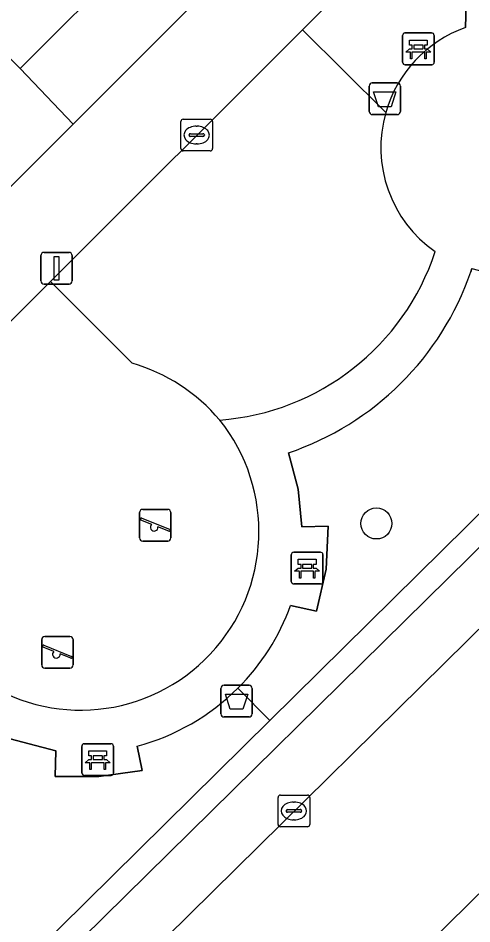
# Model space of a CAD drawing. Extents: x 160102 to 160934, y 382045 to 382923.
# Drawn here: x 160611.48 to 160625.81, y 382636.26 to 382664.84 of the extents above; entities that cross this region are included whole.
import ezdxf

# ---------------------------------------------------------------- set-up
doc = ezdxf.new("R2010")
doc.units = 0
for name, color, linetype in [('IMGEO_Afvalbak', 7, 'Continuous'), ('IMGEO_Bank', 7, 'Continuous'), ('IMGEO_Boom', 7, 'Continuous'), ('IMGEO_Erf', 7, 'Continuous'), ('IMGEO_Groenvoorziening', 7, 'Continuous'), ('IMGEO_Kolk', 7, 'Continuous'), ('IMGEO_Lichtmast', 7, 'Continuous'), ('IMGEO_Pand', 7, 'Continuous'), ('IMGEO_Parkeervlak_open', 7, 'Continuous'), ('IMGEO_Rijbaan_lokaal_open', 7, 'Continuous'), ('IMGEO_Speelvoorziening', 7, 'Continuous'), ('IMGEO_Terreindeel_zand', 7, 'Continuous'), ('IMGEO_Voetpad_open', 7, 'Continuous')]:
    doc.layers.add(name, color=color, linetype=linetype)

msp = doc.modelspace()

# ---------------------------------------------------------------- linework, layer by layer
at = {"layer": 'IMGEO_Afvalbak'}
for p, q in [((160622.562, 382661.893), (160622.562, 382662.693)), ((160622.562, 382662.693), (160622.562, 382661.893)), ((160622.662, 382662.793), (160623.452, 382662.793)), ((160623.452, 382662.793), (160622.662, 382662.793)), ((160623.552, 382662.693), (160623.552, 382661.893)), ((160623.552, 382661.893), (160623.552, 382662.693)), ((160623.452, 382661.793), (160622.662, 382661.793)), ((160622.662, 382661.793), (160623.452, 382661.793)), ((160617.882, 382642.892), (160617.882, 382643.692)), ((160617.882, 382643.692), (160617.882, 382642.892)), ((160617.982, 382643.792), (160618.772, 382643.792)), ((160618.772, 382643.792), (160617.982, 382643.792)), ((160618.872, 382643.692), (160618.872, 382642.892)), ((160618.872, 382642.892), (160618.872, 382643.692)), ((160618.772, 382642.792), (160617.982, 382642.792)), ((160617.982, 382642.792), (160618.772, 382642.792))]:
    msp.add_line(p, q, dxfattribs=at)
for points in [[(160622.705, 382662.507), (160623.409, 382662.507), (160623.26, 382662.037), (160622.854, 382662.037), (160622.705, 382662.507)], [(160618.025, 382643.506), (160618.729, 382643.506), (160618.58, 382643.036), (160618.174, 382643.036), (160618.025, 382643.506)]]:
    msp.add_lwpolyline(points, dxfattribs=at)
for centre, start, end in [((160622.662, 382662.693), 90, 180), ((160622.662, 382662.693), 90, 180), ((160623.452, 382662.693), 0, 90), ((160623.452, 382662.693), 360, 90), ((160622.662, 382661.893), 180, 270), ((160622.662, 382661.893), 180, 270), ((160623.452, 382661.893), 270, 0), ((160623.452, 382661.893), 270, 0), ((160617.982, 382643.692), 90, 180), ((160617.982, 382643.692), 90, 180), ((160618.772, 382643.692), 0, 90), ((160618.772, 382643.692), 360, 90), ((160617.982, 382642.892), 180, 270), ((160617.982, 382642.892), 180, 270), ((160618.772, 382642.892), 270, 0), ((160618.772, 382642.892), 270, 0)]:
    msp.add_arc(centre, 0.1, start, end, dxfattribs=at)
at = {"layer": 'IMGEO_Bank'}
for p, q in [((160623.618, 382663.442), (160623.618, 382664.283)), ((160623.618, 382664.283), (160623.618, 382663.442)), ((160623.693, 382664.367), (160624.534, 382664.367)), ((160624.534, 382664.367), (160623.693, 382664.367)), ((160624.618, 382664.292), (160624.618, 382663.451)), ((160624.618, 382663.451), (160624.618, 382664.292)), ((160623.927, 382663.873), (160623.927, 382663.979)), ((160623.971, 382663.979), (160623.971, 382663.873)), ((160624.259, 382663.985), (160623.977, 382663.985)), ((160624.265, 382663.873), (160624.265, 382663.979)), ((160624.309, 382663.979), (160624.309, 382663.873)), ((160624.315, 382663.765), (160623.922, 382663.765)), ((160623.977, 382663.867), (160624.259, 382663.867)), ((160624.543, 382663.367), (160623.702, 382663.367)), ((160623.702, 382663.367), (160624.543, 382663.367)), ((160620.181, 382647.988), (160621.022, 382647.988)), ((160621.022, 382647.988), (160620.181, 382647.988)), ((160620.106, 382647.063), (160620.106, 382647.904)), ((160620.106, 382647.904), (160620.106, 382647.063)), ((160621.106, 382647.913), (160621.106, 382647.072)), ((160621.106, 382647.072), (160621.106, 382647.913)), ((160620.803, 382647.386), (160620.41, 382647.386)), ((160620.415, 382647.494), (160620.415, 382647.6)), ((160620.459, 382647.6), (160620.459, 382647.494)), ((160620.747, 382647.606), (160620.465, 382647.606)), ((160620.465, 382647.488), (160620.747, 382647.488)), ((160620.753, 382647.494), (160620.753, 382647.6)), ((160620.797, 382647.6), (160620.797, 382647.494)), ((160621.031, 382646.988), (160620.19, 382646.988)), ((160620.19, 382646.988), (160621.031, 382646.988)), ((160613.492, 382641.023), (160613.492, 382641.864)), ((160613.492, 382641.864), (160613.492, 382641.023)), ((160613.567, 382641.948), (160614.408, 382641.948)), ((160614.408, 382641.948), (160613.567, 382641.948)), ((160614.492, 382641.873), (160614.492, 382641.032)), ((160614.492, 382641.032), (160614.492, 382641.873)), ((160613.801, 382641.454), (160613.801, 382641.56)), ((160613.845, 382641.56), (160613.845, 382641.454)), ((160614.133, 382641.566), (160613.851, 382641.566)), ((160613.851, 382641.448), (160614.133, 382641.448)), ((160614.139, 382641.454), (160614.139, 382641.56)), ((160614.183, 382641.56), (160614.183, 382641.454)), ((160614.189, 382641.346), (160613.796, 382641.346)), ((160614.417, 382640.948), (160613.576, 382640.948)), ((160613.576, 382640.948), (160614.417, 382640.948))]:
    msp.add_line(p, q, dxfattribs=at)
for points in [[(160623.921, 382663.985), (160623.835, 382663.985), (160623.835, 382664.146), (160624.398, 382664.146), (160624.398, 382663.985), (160624.315, 382663.985)], [(160623.865, 382663.765), (160623.723, 382663.765), (160623.835, 382663.867), (160623.921, 382663.867)], [(160623.915, 382663.758), (160623.915, 382663.551), (160623.872, 382663.551), (160623.872, 382663.758)], [(160624.315, 382663.867), (160624.398, 382663.867), (160624.51, 382663.765), (160624.371, 382663.765)], [(160624.365, 382663.758), (160624.365, 382663.551), (160624.321, 382663.551), (160624.321, 382663.758)], [(160620.409, 382647.606), (160620.323, 382647.606), (160620.323, 382647.767), (160620.886, 382647.767), (160620.886, 382647.606), (160620.803, 382647.606)], [(160620.353, 382647.386), (160620.211, 382647.386), (160620.323, 382647.488), (160620.409, 382647.488)], [(160620.403, 382647.379), (160620.403, 382647.172), (160620.36, 382647.172), (160620.36, 382647.379)], [(160620.803, 382647.488), (160620.886, 382647.488), (160620.998, 382647.386), (160620.859, 382647.386)], [(160620.853, 382647.379), (160620.853, 382647.172), (160620.809, 382647.172), (160620.809, 382647.379)], [(160613.795, 382641.566), (160613.709, 382641.566), (160613.709, 382641.727), (160614.272, 382641.727), (160614.272, 382641.566), (160614.189, 382641.566)], [(160613.739, 382641.346), (160613.597, 382641.346), (160613.709, 382641.448), (160613.795, 382641.448)], [(160614.189, 382641.448), (160614.272, 382641.448), (160614.384, 382641.346), (160614.245, 382641.346)], [(160613.789, 382641.339), (160613.789, 382641.132), (160613.746, 382641.132), (160613.746, 382641.339)], [(160614.239, 382641.339), (160614.239, 382641.132), (160614.195, 382641.132), (160614.195, 382641.339)]]:
    msp.add_lwpolyline(points, dxfattribs=at)
for centre, radius, start, end in [((160623.696, 382664.289), 0.0779, 92.4484, 184.2845), ((160623.696, 382664.289), 0.0779, 92.4484, 184.2845), ((160624.54, 382664.289), 0.0779, 2.4484, 94.2845), ((160624.54, 382664.289), 0.0779, 2.4484, 94.2845), ((160623.92, 382663.978), 0.00671, 2.8957, 87.1043), ((160623.977, 382663.978), 0.00671, 92.8957, 177.1043), ((160624.259, 382663.978), 0.00671, 2.8957, 87.1043), ((160624.316, 382663.978), 0.00671, 92.8957, 177.1043), ((160623.865, 382663.758), 0.00671, 2.8957, 87.1043), ((160623.922, 382663.758), 0.00671, 92.8957, 177.1043), ((160623.92, 382663.874), 0.00671, 272.8957, 357.1043), ((160623.977, 382663.874), 0.00671, 182.8957, 267.1043), ((160624.259, 382663.874), 0.00671, 272.8957, 357.1043), ((160624.316, 382663.874), 0.00671, 182.8957, 267.1043), ((160624.314, 382663.758), 0.00671, 2.8957, 87.1043), ((160624.371, 382663.758), 0.00671, 92.8957, 177.1043), ((160623.696, 382663.445), 0.0779, 182.4484, 274.2845), ((160623.696, 382663.445), 0.0779, 182.4484, 274.2845), ((160624.54, 382663.445), 0.0779, 272.4484, 4.2845), ((160624.54, 382663.445), 0.0779, 272.4484, 4.2845), ((160620.184, 382647.91), 0.0779, 92.4484, 184.2845), ((160620.184, 382647.91), 0.0779, 92.4484, 184.2845), ((160621.028, 382647.91), 0.0779, 2.4484, 94.2845), ((160621.028, 382647.91), 0.0779, 2.4484, 94.2845), ((160620.353, 382647.379), 0.00671, 2.8957, 87.1043), ((160620.41, 382647.379), 0.00671, 92.8957, 177.1043), ((160620.408, 382647.599), 0.00671, 2.8957, 87.1043), ((160620.408, 382647.495), 0.00671, 272.8957, 357.1043), ((160620.465, 382647.599), 0.00671, 92.8957, 177.1043), ((160620.465, 382647.495), 0.00671, 182.8957, 267.1043), ((160620.747, 382647.599), 0.00671, 2.8957, 87.1043), ((160620.747, 382647.495), 0.00671, 272.8957, 357.1043), ((160620.804, 382647.599), 0.00671, 92.8957, 177.1043), ((160620.804, 382647.495), 0.00671, 182.8957, 267.1043), ((160620.802, 382647.379), 0.00671, 2.8957, 87.1043), ((160620.859, 382647.379), 0.00671, 92.8957, 177.1043), ((160620.184, 382647.066), 0.0779, 182.4484, 274.2845), ((160620.184, 382647.066), 0.0779, 182.4484, 274.2845), ((160621.028, 382647.066), 0.0779, 272.4484, 4.2845), ((160621.028, 382647.066), 0.0779, 272.4484, 4.2845), ((160613.57, 382641.87), 0.0779, 92.4484, 184.2845), ((160613.57, 382641.87), 0.0779, 92.4484, 184.2845), ((160614.414, 382641.87), 0.0779, 2.4484, 94.2845), ((160614.414, 382641.87), 0.0779, 2.4484, 94.2845), ((160613.794, 382641.559), 0.00671, 2.8957, 87.1043), ((160613.794, 382641.455), 0.00671, 272.8957, 357.1043), ((160613.851, 382641.559), 0.00671, 92.8957, 177.1043), ((160613.851, 382641.455), 0.00671, 182.8957, 267.1043), ((160614.133, 382641.559), 0.00671, 2.8957, 87.1043), ((160614.133, 382641.455), 0.00671, 272.8957, 357.1043), ((160614.19, 382641.559), 0.00671, 92.8957, 177.1043), ((160614.19, 382641.455), 0.00671, 182.8957, 267.1043), ((160613.739, 382641.339), 0.00671, 2.8957, 87.1043), ((160613.796, 382641.339), 0.00671, 92.8957, 177.1043), ((160614.188, 382641.339), 0.00671, 2.8957, 87.1043), ((160614.245, 382641.339), 0.00671, 92.8957, 177.1043), ((160613.57, 382641.026), 0.0779, 182.4484, 274.2845), ((160613.57, 382641.026), 0.0779, 182.4484, 274.2845), ((160614.414, 382641.026), 0.0779, 272.4484, 4.2845), ((160614.414, 382641.026), 0.0779, 272.4484, 4.2845)]:
    msp.add_arc(centre, radius, start, end, dxfattribs=at)
at = {"layer": 'IMGEO_Boom'}
msp.add_circle((160622.792, 382648.895), 0.489, dxfattribs=at)
at = {"layer": 'IMGEO_Erf'}
msp.add_lwpolyline([(160573.857, 382665.884), (160573.215, 382655.694), (160578.206, 382655.383), (160578.818, 382655.345), (160584.206, 382655.009), (160589.592, 382654.673), (160589.727, 382656.867), (160592.87, 382658.516), (160594.726, 382654.382), (160595.175, 382654.357), (160596.033, 382655.208), (160595.09, 382656.16), (160599.072, 382660.142), (160602.881, 382663.95), (160606.858, 382667.926), (160611.539, 382663.245), (160615.028, 382666.729)], dxfattribs=at)
at = {"layer": 'IMGEO_Groenvoorziening'}
for points in [[(160625.602, 382664.538), (160625.728, 382668.939), (160625.269, 382669.211), (160624.964, 382668.959), (160623.48, 382667.47), (160620.462, 382664.462), (160623.087, 382661.862)], [(160623.087, 382661.862), (160620.462, 382664.462), (160612.504, 382656.531), (160615.076, 382653.949)], [(160618.419, 382643.7), (160619.427, 382642.677), (160630.324, 382653.415), (160634.935, 382657.976), (160634.71, 382658.712), (160630.728, 382659.622)], [(160625.808, 382656.933), (160625.776, 382656.832)], [(160620.015, 382651.124), (160620.324, 382649.975), (160620.435, 382648.79), (160621.266, 382648.811), (160621.21, 382647.454), (160620.905, 382646.13), (160620.084, 382646.309)], [(160599.766, 382623.349), (160605.335, 382628.789), (160619.427, 382642.677), (160618.419, 382643.7)], [(160615.238, 382641.874), (160615.4, 382641.102), (160614.032, 382640.916), (160612.652, 382640.912), (160612.675, 382641.723), (160610.775, 382642.218)]]:
    msp.add_lwpolyline(points, dxfattribs=at)
for centre, radius, start, end in [((160626.95, 382660.751), 4.019, 109.5938, 163.9591), ((160626.94, 382660.758), 4.008, 164.0055, 235.1037), ((160626.921, 382660.743), 3.969, 253.7187, 343.5985), ((160617.268, 382659.908), 7.772, 274.2613, 341.7146), ((160617.071, 382659.856), 9.215, 288.6292, 340.8412), ((160613.525, 382648.515), 5.651, 40.141, 74.0691), ((160613.441, 382648.713), 7.065, 314.802, 340.108), ((160613.431, 382648.706), 7.067, 284.8157, 314.8988)]:
    msp.add_arc(centre, radius, start, end, dxfattribs=at)
at = {"layer": 'IMGEO_Kolk'}
for p, q in [((160616.617, 382660.722), (160616.617, 382661.574)), ((160616.692, 382661.648), (160617.544, 382661.648)), ((160617.105, 382661.428), (160617.13, 382661.428)), ((160617.618, 382661.574), (160617.618, 382660.722)), ((160616.876, 382661.142), (160616.876, 382661.154)), ((160617.314, 382661.105), (160616.916, 382661.105)), ((160616.919, 382661.191), (160617.317, 382661.191)), ((160617.36, 382661.154), (160617.36, 382661.142)), ((160617.128, 382660.868), (160617.103, 382660.868)), ((160617.544, 382660.648), (160616.692, 382660.648)), ((160619.687, 382639.401), (160619.687, 382640.253)), ((160619.762, 382640.327), (160620.614, 382640.327)), ((160620.688, 382640.253), (160620.688, 382639.401)), ((160620.175, 382640.107), (160620.2, 382640.107)), ((160619.946, 382639.821), (160619.946, 382639.833)), ((160620.384, 382639.784), (160619.986, 382639.784)), ((160619.989, 382639.87), (160620.387, 382639.87)), ((160620.43, 382639.833), (160620.43, 382639.821)), ((160620.198, 382639.547), (160620.173, 382639.547)), ((160620.614, 382639.327), (160619.762, 382639.327))]:
    msp.add_line(p, q, dxfattribs=at)
for points in [[(160616.617, 382660.722), (160616.617, 382661.574)], [(160616.692, 382661.648), (160617.544, 382661.648)], [(160617.618, 382661.574), (160617.618, 382660.722)], [(160617.544, 382660.648), (160616.692, 382660.648)], [(160619.687, 382639.401), (160619.687, 382640.253)], [(160619.762, 382640.327), (160620.614, 382640.327)], [(160620.688, 382640.253), (160620.688, 382639.401)], [(160620.614, 382639.327), (160619.762, 382639.327)]]:
    msp.add_lwpolyline(points, dxfattribs=at)
for centre, radius, start, end in [((160616.694, 382661.572), 0.0765, 91.552, 178.448), ((160616.694, 382661.572), 0.0765, 91.552, 178.448), ((160617.542, 382661.572), 0.0765, 1.552, 88.448), ((160617.542, 382661.572), 0.0765, 1.552, 88.448), ((160616.916, 382661.151), 0.0403, 85.8775, 175.7526), ((160616.913, 382661.141), 0.0366, 178.938, 274.7102), ((160617.317, 382661.148), 0.043, 264.8664, 352.4533), ((160617.321, 382661.153), 0.0386, 1.7309, 96.639), ((160616.694, 382660.724), 0.0765, 181.552, 268.448), ((160616.694, 382660.724), 0.0765, 181.552, 268.448), ((160617.542, 382660.724), 0.0765, 271.552, 358.448), ((160617.542, 382660.724), 0.0765, 271.552, 358.448), ((160619.764, 382640.251), 0.0765, 91.552, 178.448), ((160619.764, 382640.251), 0.0765, 91.552, 178.448), ((160620.612, 382640.251), 0.0765, 1.552, 88.448), ((160620.612, 382640.251), 0.0765, 1.552, 88.448), ((160619.986, 382639.83), 0.0403, 85.8775, 175.7526), ((160619.983, 382639.82), 0.0366, 178.938, 274.7102), ((160620.387, 382639.827), 0.043, 264.8664, 352.4533), ((160620.391, 382639.832), 0.0386, 1.7309, 96.639), ((160619.764, 382639.403), 0.0765, 181.552, 268.448), ((160619.764, 382639.403), 0.0765, 181.552, 268.448), ((160620.612, 382639.403), 0.0765, 271.552, 358.448), ((160620.612, 382639.403), 0.0765, 271.552, 358.448)]:
    msp.add_arc(centre, radius, start, end, dxfattribs=at)
for centre, major_axis, ratio, start_param, end_param in [((160617.104, 382661.148), (-0.387, 0.002), 0.722429, 4.712389, 7.853982), ((160617.129, 382661.148), (-0.39, 0.002), 0.717154, 1.570796, 4.712389), ((160620.174, 382639.827), (-0.387, 0.002), 0.722429, 4.712389, 7.853982), ((160620.199, 382639.827), (-0.39, 0.002), 0.717154, 1.570796, 4.712389)]:
    msp.add_ellipse(centre, major_axis=major_axis, ratio=ratio, start_param=start_param, end_param=end_param, dxfattribs=at)
at = {"layer": 'IMGEO_Lichtmast'}
for p, q in [((160612.297, 382657.446), (160613.087, 382657.446)), ((160613.087, 382657.446), (160612.297, 382657.446)), ((160612.197, 382656.546), (160612.197, 382657.346)), ((160612.197, 382657.346), (160612.197, 382656.546)), ((160613.187, 382657.346), (160613.187, 382656.546)), ((160613.187, 382656.546), (160613.187, 382657.346)), ((160613.087, 382656.446), (160612.297, 382656.446)), ((160612.297, 382656.446), (160613.087, 382656.446))]:
    msp.add_line(p, q, dxfattribs=at)
msp.add_lwpolyline([(160612.617, 382657.321), (160612.767, 382657.321), (160612.767, 382656.571), (160612.617, 382656.571), (160612.617, 382657.321)], dxfattribs=at)
for centre, start, end in [((160612.297, 382657.346), 90, 180), ((160612.297, 382657.346), 90, 180), ((160613.087, 382657.346), 0, 90), ((160613.087, 382657.346), 360, 90), ((160612.297, 382656.546), 180, 270), ((160612.297, 382656.546), 180, 270), ((160613.087, 382656.546), 270, 0), ((160613.087, 382656.546), 270, 0)]:
    msp.add_arc(centre, 0.1, start, end, dxfattribs=at)
at = {"layer": 'IMGEO_Pand'}
for points in [[(160622.246, 382670.519), (160615.508, 382677.299), (160615.36, 382677.448), (160609.83, 382671.951), (160615.028, 382666.729), (160611.539, 382663.245), (160613.22, 382661.494)], [(160611.539, 382663.245), (160606.858, 382667.926), (160602.881, 382663.95), (160609.262, 382657.537), (160613.22, 382661.494)]]:
    msp.add_lwpolyline(points, close=True, dxfattribs=at)
at = {"layer": 'IMGEO_Parkeervlak_open'}
for points in [[(160605.252, 382625.176), (160607.381, 382627.202), (160635.901, 382655.273), (160637.287, 382656.637)], [(160633.864, 382655.834), (160606.041, 382628.472)], [(160643.543, 382654.414), (160642.116, 382653.012), (160640.083, 382651.015), (160621.788, 382633.043)]]:
    msp.add_lwpolyline(points, dxfattribs=at)
at = {"layer": 'IMGEO_Rijbaan_lokaal_open'}
msp.add_lwpolyline([(160609.063, 382620.506), (160621.652, 382632.878), (160621.788, 382633.043), (160640.083, 382651.015), (160635.901, 382655.273), (160607.381, 382627.202), (160605.252, 382625.176), (160605.057, 382624.991), (160602.149, 382622.229)], dxfattribs=at)
at = {"layer": 'IMGEO_Speelvoorziening'}
for p, q in [((160615.314, 382648.439), (160615.314, 382649.239)), ((160615.314, 382649.239), (160615.314, 382648.439)), ((160615.414, 382649.339), (160616.204, 382649.339)), ((160616.204, 382649.339), (160615.414, 382649.339)), ((160616.304, 382649.239), (160616.304, 382648.439)), ((160616.304, 382648.439), (160616.304, 382649.239)), ((160615.697, 382648.867), (160615.358, 382649.004)), ((160615.383, 382649.064), (160616.259, 382648.711)), ((160616.235, 382648.651), (160615.895, 382648.788)), ((160616.204, 382648.339), (160615.414, 382648.339)), ((160615.414, 382648.339), (160616.204, 382648.339)), ((160612.224, 382644.431), (160612.224, 382645.231)), ((160612.224, 382645.231), (160612.224, 382644.431)), ((160612.324, 382645.331), (160613.114, 382645.331)), ((160613.114, 382645.331), (160612.324, 382645.331)), ((160613.214, 382645.231), (160613.214, 382644.431)), ((160613.214, 382644.431), (160613.214, 382645.231)), ((160612.607, 382644.859), (160612.268, 382644.996)), ((160612.293, 382645.056), (160613.169, 382644.703)), ((160613.145, 382644.643), (160612.805, 382644.78)), ((160613.114, 382644.331), (160612.324, 382644.331)), ((160612.324, 382644.331), (160613.114, 382644.331))]:
    msp.add_line(p, q, dxfattribs=at)
for centre, radius, start, end in [((160615.414, 382649.239), 0.1, 90, 180), ((160615.414, 382649.239), 0.1, 90, 180), ((160616.204, 382649.239), 0.1, 0, 90), ((160616.204, 382649.239), 0.1, 360, 90), ((160615.371, 382649.034), 0.0327, 68.078, 248.078), ((160615.776, 382648.777), 0.12, 130.9928, 5.1632), ((160616.247, 382648.681), 0.0327, 248.078, 68.078), ((160615.414, 382648.439), 0.1, 180, 270), ((160615.414, 382648.439), 0.1, 180, 270), ((160616.204, 382648.439), 0.1, 270, 0), ((160616.204, 382648.439), 0.1, 270, 0), ((160612.324, 382645.231), 0.1, 90, 180), ((160612.324, 382645.231), 0.1, 90, 180), ((160613.114, 382645.231), 0.1, 0, 90), ((160613.114, 382645.231), 0.1, 360, 90), ((160612.281, 382645.026), 0.0327, 68.078, 248.078), ((160612.686, 382644.769), 0.12, 130.9928, 5.1632), ((160613.157, 382644.673), 0.0327, 248.078, 68.078), ((160612.324, 382644.431), 0.1, 180, 270), ((160612.324, 382644.431), 0.1, 180, 270), ((160613.114, 382644.431), 0.1, 270, 0), ((160613.114, 382644.431), 0.1, 270, 0)]:
    msp.add_arc(centre, radius, start, end, dxfattribs=at)
at = {"layer": 'IMGEO_Terreindeel_zand'}
msp.add_lwpolyline([(160615.076, 382653.949), (160612.504, 382656.531), (160609.529, 382653.566), (160606.589, 382650.637), (160607.972, 382649.25)], dxfattribs=at)
for centre, radius, start, end in [((160613.525, 382648.515), 5.651, 40.141, 74.0691), ((160613.453, 382648.637), 5.629, 234.6573, 38.7154)]:
    msp.add_arc(centre, radius, start, end, dxfattribs=at)
at = {"layer": 'IMGEO_Voetpad_open'}
for points in [[(160627.418, 382669.217), (160624.229, 382672.472), (160622.246, 382670.519), (160613.22, 382661.494), (160609.262, 382657.537), (160605.445, 382653.722), (160601.487, 382649.764), (160596.868, 382645.21), (160594.618, 382645.343), (160589.039, 382645.691), (160583.643, 382646.027), (160578.247, 382646.363), (160572.688, 382646.71), (160572.517, 382643.697), (160594.94, 382642.316), (160595.895, 382642.255), (160598.055, 382642.116), (160599.434, 382643.506), (160606.589, 382650.637), (160609.529, 382653.566), (160612.504, 382656.531)], [(160612.504, 382656.531), (160620.462, 382664.462), (160623.48, 382667.47), (160624.964, 382668.959), (160625.269, 382669.211)], [(160625.269, 382669.211), (160625.728, 382668.939), (160625.602, 382664.538)], [(160637.287, 382656.637), (160637.564, 382656.967), (160637.855, 382657.329), (160636.77, 382659.791), (160634.935, 382657.976), (160630.324, 382653.415), (160619.427, 382642.677), (160605.335, 382628.789), (160599.766, 382623.349)], [(160625.776, 382656.832), (160625.808, 382656.933)], [(160606.041, 382628.472), (160633.864, 382655.834)], [(160620.084, 382646.309), (160620.905, 382646.13), (160621.21, 382647.454), (160621.266, 382648.811), (160620.435, 382648.79), (160620.324, 382649.975), (160620.015, 382651.124)], [(160610.775, 382642.218), (160612.675, 382641.723), (160612.652, 382640.912), (160614.032, 382640.916), (160615.4, 382641.102), (160615.238, 382641.874)]]:
    msp.add_lwpolyline(points, dxfattribs=at)
for centre, radius, start, end in [((160626.95, 382660.751), 4.019, 109.5938, 163.9591), ((160626.94, 382660.758), 4.008, 164.0055, 235.1037), ((160626.921, 382660.743), 3.969, 253.7187, 343.5985), ((160617.268, 382659.908), 7.772, 274.2613, 341.7146), ((160617.071, 382659.856), 9.215, 288.6292, 340.8412), ((160613.453, 382648.637), 5.629, 234.6573, 38.7154), ((160613.441, 382648.713), 7.065, 314.802, 340.108), ((160613.431, 382648.706), 7.067, 284.8157, 314.8988)]:
    msp.add_arc(centre, radius, start, end, dxfattribs=at)

doc.saveas('drawing.dxf')
